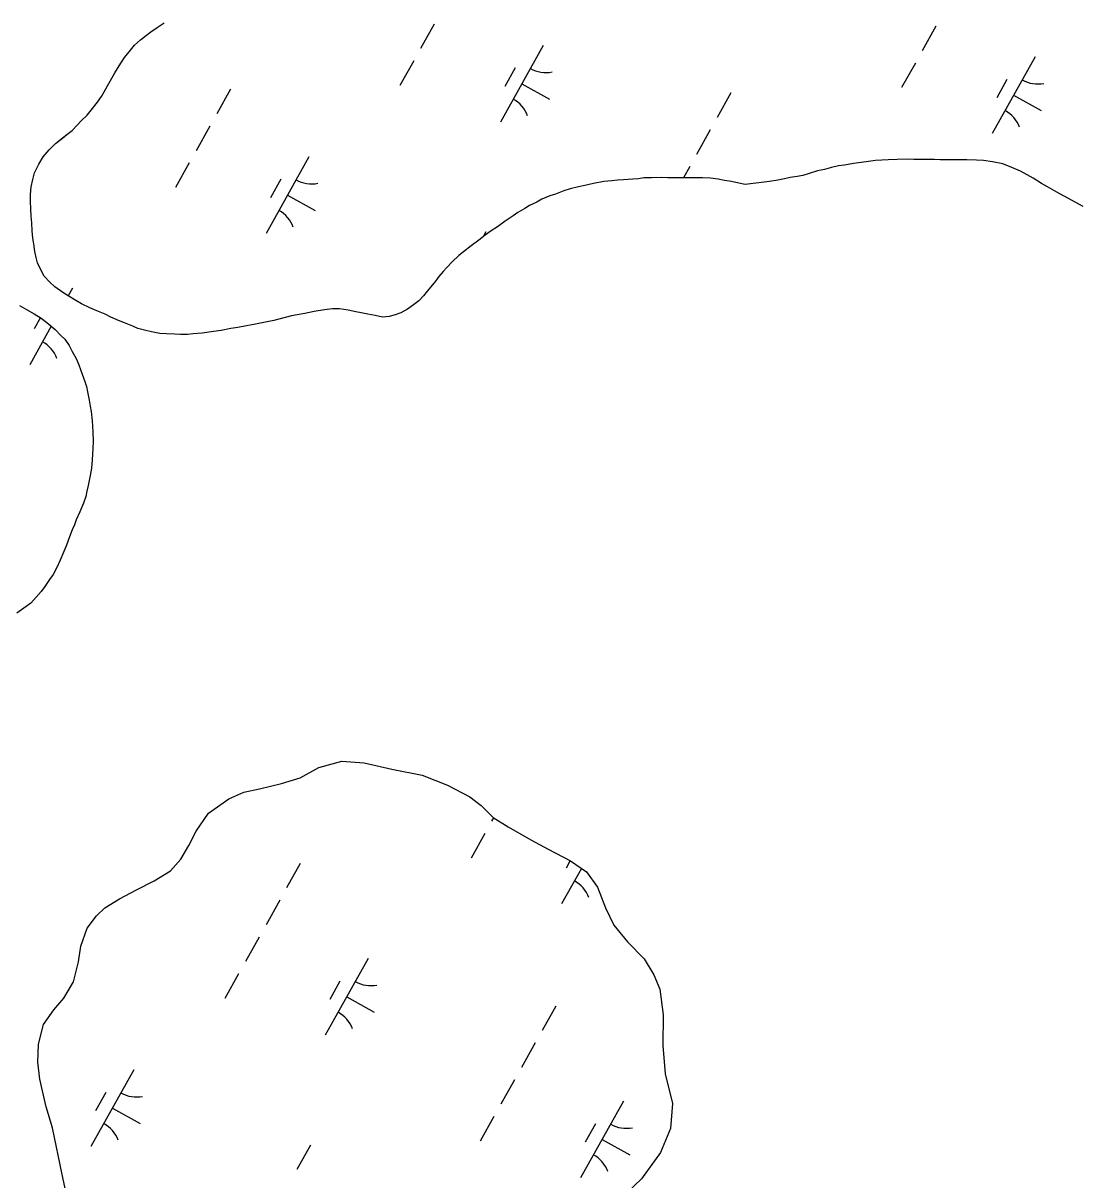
# Model space of a CAD drawing. Extents: x 3923531 to 3943530, y 207391 to 229799.
# Drawn here: x 3933488 to 3934088, y 212203 to 212861 of the extents above; entities that cross this region are included whole.
import ezdxf

# ---------------------------------------------------------------- set-up
doc = ezdxf.new("R2010")
doc.units = 0
doc.layers.add('V-TOPO-SHOR', color=7, linetype='Continuous')
doc.layers.add('V-WETL-SWMP', color=7, linetype='Continuous')

msp = doc.modelspace()

# ---------------------------------------------------------------- linework, layer by layer
at = {"layer": 'V-TOPO-SHOR'}
for points in [[(3933499.61, 212717.37), (3933497.82, 212720.53), (3933495.88, 212725.02), (3933495.09, 212728.01), (3933494.3, 212731.33), (3933493.68, 212735.64), (3933493.06, 212738.96), (3933492.77, 212743.1), (3933492.49, 212747.74), (3933492.2, 212751.38), (3933491.91, 212755.36), (3933491.8, 212759.99), (3933491.84, 212763.8), (3933492.22, 212768.1), (3933493.09, 212772.39), (3933494.13, 212776.19), (3933496.5, 212780.96), (3933499.03, 212785.24), (3933502.38, 212789.17), (3933506.06, 212792.77), (3933509.9, 212795.87), (3933512.41, 212797.83), (3933515.42, 212800.28), (3933518.43, 212803.23), (3933520.61, 212805.69), (3933524.12, 212808.96), (3933527.14, 212812.73), (3933529.99, 212816.34), (3933532.18, 212819.46), (3933533.7, 212822.26), (3933535.56, 212825.55), (3933537.07, 212828.18), (3933539.77, 212832.95), (3933542.14, 212836.9), (3933545.33, 212841.66), (3933547.85, 212844.94), (3933550.87, 212848.72), (3933554.38, 212851.82), (3933557.72, 212854.43), (3933560.22, 212856.39), (3933563.73, 212858.84), (3933567.73, 212861.44)], [(3934081.87, 212761.61), (3934077.1, 212764.14), (3934073.97, 212765.83), (3934070.02, 212768.19), (3934066.57, 212770.05), (3934061.8, 212773.08), (3934058.51, 212774.94), (3934054.56, 212776.97), (3934049.79, 212779.18), (3934044.51, 212781.22), (3934038.73, 212782.44), (3934033.61, 212783.16), (3934029.64, 212783.37), (3934024.18, 212783.43), (3934019.71, 212783.48), (3934013.42, 212783.55), (3934008.95, 212783.6), (3934005.81, 212783.63), (3933999.02, 212783.71), (3933994.06, 212783.76), (3933990.25, 212783.8), (3933984.46, 212783.7), (3933979.49, 212783.59), (3933972.21, 212783.17), (3933966.9, 212782.4), (3933959.61, 212781.49), (3933954.63, 212780.55), (3933951.15, 212780.09), (3933947.17, 212779.15), (3933943.18, 212778.03), (3933939.2, 212777.24), (3933934.55, 212775.81), (3933930.9, 212774.52), (3933927.75, 212774.06), (3933923.77, 212773.44), (3933920.45, 212772.65), (3933916.64, 212772.03), (3933911.99, 212771.26), (3933898.07, 212769.42)], [(3933898.07, 212769.42), (3933894.6, 212770.29), (3933890.31, 212771.17), (3933886.35, 212771.7), (3933882.71, 212772.57), (3933878.42, 212773.11), (3933873.78, 212773.33), (3933868.32, 212773.23), (3933863.35, 212773.28), (3933859.39, 212773.33), (3933854.09, 212773.22), (3933850.28, 212773.43), (3933844.82, 212773.32), (3933840.52, 212773.2), (3933837.53, 212772.74), (3933834.21, 212772.44), (3933828.92, 212772.17), (3933825.44, 212771.88), (3933822.29, 212771.58), (3933817.82, 212771.13), (3933811.85, 212770.04), (3933807.03, 212768.94), (3933803.38, 212768.15), (3933798.57, 212767.04), (3933795.08, 212765.92), (3933790.26, 212763.99), (3933787.11, 212763.03), (3933782.45, 212761.1), (3933779.62, 212759.47), (3933775.46, 212757.53), (3933772.79, 212755.74), (3933768.96, 212753.46), (3933766.13, 212751.68), (3933761.63, 212748.58), (3933757.29, 212745.49), (3933753.62, 212743.04), (3933750.28, 212740.59), (3933746.61, 212737.82), (3933742.27, 212734.56), (3933737.93, 212731.13), (3933735.42, 212729.01), (3933731.58, 212725.41), (3933728.56, 212722.3), (3933726.39, 212720), (3933723.88, 212717.22), (3933722.02, 212714.59), (3933719.34, 212711.31), (3933717.33, 212708.85), (3933715.31, 212706.22), (3933712.63, 212703.27), (3933709.63, 212700.99), (3933706.12, 212698.55), (3933702.29, 212696.43), (3933699.14, 212695.31), (3933695.65, 212694.36), (3933691.84, 212694.07), (3933687.71, 212694.94), (3933683.58, 212695.82), (3933679.79, 212696.52), (3933676.81, 212697.05), (3933672.35, 212698.09), (3933667.4, 212698.81), (3933663.42, 212698.85), (3933658.95, 212698.24), (3933653.15, 212697.31), (3933647.84, 212696.04), (3933643.36, 212695.43), (3933640.21, 212694.8), (3933633.07, 212692.89), (3933630.08, 212692.1), (3933623.45, 212690.85), (3933618.8, 212689.91), (3933614.66, 212689.12), (3933609.68, 212688.19), (3933605.7, 212687.57), (3933600.23, 212686.47), (3933595.92, 212685.86), (3933589.45, 212684.93), (3933584.32, 212684.49), (3933581, 212684.2), (3933577.03, 212684.24), (3933573.89, 212684.28), (3933569.09, 212684.5), (3933565.29, 212684.7), (3933560.66, 212685.75), (3933557.36, 212686.44), (3933552.91, 212687.65), (3933549.94, 212688.84), (3933545.33, 212690.71), (3933541.87, 212692.08), (3933537.42, 212694.11), (3933534.29, 212695.64), (3933529.51, 212697.67), (3933525.56, 212699.37), (3933520.78, 212701.58), (3933517.49, 212703.43), (3933513.22, 212706.13), (3933510.26, 212707.98), (3933505.67, 212711.35), (3933502.72, 212714.02), (3933499.61, 212717.37)], [(3934090.26, 212757.05), (3934085.65, 212759.41), (3934081.87, 212761.61)], [(3933485.52, 212700.64), (3933489.47, 212698.45), (3933493.91, 212695.91), (3933497.86, 212693.55), (3933501.14, 212691.04), (3933505.89, 212687.01), (3933509, 212683.67), (3933511.29, 212681.49), (3933513.74, 212677.99), (3933515.52, 212674.49), (3933517.79, 212670.49), (3933519.25, 212666.84), (3933521.17, 212661.52), (3933522.78, 212657.53), (3933523.74, 212654.54), (3933524.21, 212651.56), (3933525.15, 212646.74), (3933525.77, 212643.43), (3933526.24, 212640.44), (3933526.84, 212635.14), (3933526.97, 212631.99), (3933527.27, 212628.68), (3933527.37, 212623.55), (3933527.33, 212619.41), (3933526.93, 212612.8), (3933526.54, 212608.17), (3933525.67, 212604.04), (3933524.61, 212598.25), (3933523.92, 212595.12), (3933523.22, 212591.98), (3933521.85, 212588.19), (3933519.81, 212583.25), (3933517.78, 212578.8), (3933516.75, 212575.83), (3933515.56, 212573.03), (3933514.03, 212569.08), (3933512.32, 212564.29), (3933510.79, 212560.67), (3933508.75, 212555.89), (3933507.06, 212552.11), (3933504.69, 212547.66), (3933502.68, 212544.87), (3933499.98, 212540.76), (3933497.8, 212537.97), (3933495.11, 212534.69), (3933491.94, 212531.42), (3933488.1, 212528.48), (3933484.09, 212525.71)], [(3933512.38, 212194.12), (3933509.9, 212206.38), (3933504.37, 212232.93), (3933500.71, 212244.9), (3933497.1, 212260.66), (3933496.04, 212270.28), (3933496.45, 212280.46), (3933499.19, 212291.78), (3933505.11, 212300.16), (3933510.71, 212306.79), (3933516.34, 212316.05), (3933519.09, 212327.37), (3933520.35, 212336.38), (3933523.96, 212346.53), (3933529.27, 212353.46), (3933533.98, 212358.06), (3933542.48, 212363.21), (3933552.14, 212368.34), (3933562.09, 212373.47), (3933571.47, 212379.19), (3933577.37, 212385.82), (3933581.82, 212393.63), (3933585.98, 212401.73), (3933593.08, 212411.84), (3933604.52, 212420.16), (3933613, 212423.85), (3933622.05, 212425.79), (3933634.6, 212428.85), (3933645.12, 212431.94), (3933655.66, 212437.93), (3933668.8, 212441.57), (3933681.59, 212440.56), (3933697.27, 212436.89), (3933714.41, 212433.5), (3933728.9, 212427.81), (3933741.64, 212421.27), (3933747.98, 212416.25), (3933754.9, 212409.48), (3933763.28, 212404.15), (3933776.3, 212396.73), (3933786.13, 212391.38), (3933798.87, 212384.83), (3933807.83, 212378.62), (3933814.13, 212369.82), (3933818.66, 212358.13), (3933823.5, 212348.18), (3933831.26, 212338.78), (3933840.75, 212329.07), (3933846.19, 212319.98), (3933849.59, 212311.8), (3933851.46, 212297.22), (3933851.27, 212279.76), (3933852.55, 212263.74), (3933856.73, 212246.8), (3933855.7, 212232.55), (3933850.02, 212218.94), (3933839.09, 212203.92), (3933827.02, 212192.41)]]:
    msp.add_lwpolyline(points, dxfattribs=at)
at = {"layer": 'V-WETL-SWMP'}
for p, q in [((3933721.37, 212860.75), (3933713.57, 212846.79)), ((3934006.57, 212859.5), (3933998.76, 212845.53)), ((3933783.33, 212848.57), (3933758.95, 212804.92)), ((3933709.67, 212839.8), (3933701.86, 212825.83)), ((3933994.86, 212838.55), (3933987.06, 212824.58)), ((3934062.95, 212842.09), (3934038.56, 212798.44)), ((3933767.33, 212835.74), (3933761.48, 212825.27)), ((3933771.14, 212826.74), (3933786.85, 212817.96)), ((3934046.95, 212829.26), (3934041.1, 212818.79)), ((3933605.45, 212823.62), (3933597.65, 212809.65)), ((3933889.99, 212821.53), (3933882.19, 212807.57)), ((3934050.76, 212820.26), (3934066.47, 212811.48)), ((3933593.75, 212802.67), (3933585.94, 212788.7)), ((3933878.29, 212800.58), (3933870.49, 212786.61)), ((3933650.13, 212785.25), (3933625.74, 212741.6)), ((3933582.04, 212781.71), (3933574.24, 212767.75)), ((3933866.58, 212779.63), (3933863.04, 212773.28)), ((3933634.13, 212772.43), (3933628.28, 212761.95)), ((3933637.94, 212763.43), (3933653.65, 212754.65)), ((3933750.67, 212742.49), (3933749.11, 212739.71)), ((3933515.72, 212710.61), (3933513.22, 212706.13)), ((3933497.48, 212693.78), (3933493.87, 212687.31)), ((3933503.62, 212688.94), (3933491.34, 212666.96)), ((3933503.53, 212688.78), (3933504.33, 212688.34)), ((3933755.09, 212409.36), (3933753.98, 212407.37)), ((3933750.08, 212400.38), (3933742.27, 212386.41)), ((3933645.21, 212383.36), (3933637.41, 212369.4)), ((3933798.71, 212384.92), (3933796.31, 212380.62)), ((3933805.09, 212380.52), (3933793.78, 212360.27)), ((3933633.5, 212362.41), (3933625.7, 212348.44)), ((3933621.8, 212341.46), (3933614, 212327.49)), ((3933683.76, 212329.27), (3933659.37, 212285.62)), ((3933610.09, 212320.51), (3933602.29, 212306.54)), ((3933667.76, 212316.45), (3933661.9, 212305.97)), ((3933671.57, 212307.45), (3933687.28, 212298.67)), ((3933790.42, 212302.24), (3933782.62, 212288.27)), ((3933778.72, 212281.29), (3933770.92, 212267.32)), ((3933550.56, 212265.96), (3933526.17, 212222.31)), ((3933767.01, 212260.34), (3933759.21, 212246.37)), ((3933534.56, 212253.14), (3933528.7, 212242.66)), ((3933828.97, 212248.15), (3933804.59, 212204.5)), ((3933538.37, 212244.13), (3933554.08, 212235.36)), ((3933755.31, 212239.38), (3933747.51, 212225.42)), ((3933812.97, 212235.32), (3933807.12, 212224.85)), ((3933816.78, 212226.32), (3933832.49, 212217.54)), ((3933651.09, 212223.2), (3933643.29, 212209.23))]:
    msp.add_line(p, q, dxfattribs=at)
for points in [[(3933663.43, 212698.85), (3933658.95, 212698.24), (3933653.15, 212697.31), (3933647.84, 212696.04), (3933643.36, 212695.43), (3933640.21, 212694.8), (3933633.07, 212692.89), (3933630.08, 212692.1), (3933623.45, 212690.85), (3933618.8, 212689.91), (3933614.66, 212689.12), (3933609.68, 212688.19), (3933605.7, 212687.57), (3933600.23, 212686.47), (3933595.92, 212685.86), (3933589.45, 212684.93), (3933584.32, 212684.49), (3933581, 212684.2), (3933577.03, 212684.24), (3933573.89, 212684.28), (3933569.09, 212684.49), (3933565.29, 212684.7), (3933560.66, 212685.75), (3933557.36, 212686.44), (3933552.91, 212687.65), (3933549.94, 212688.84), (3933545.33, 212690.71), (3933541.87, 212692.08), (3933537.42, 212694.11), (3933534.29, 212695.64), (3933529.51, 212697.68), (3933525.56, 212699.37), (3933520.78, 212701.58), (3933517.49, 212703.43), (3933513.22, 212706.13), (3933510.26, 212707.98), (3933505.66, 212711.34), (3933502.71, 212714.02), (3933499.61, 212717.37), (3933497.82, 212720.53), (3933495.88, 212725.02), (3933495.09, 212728.01), (3933494.3, 212731.33), (3933493.68, 212735.64), (3933493.06, 212738.96), (3933492.77, 212743.1), (3933492.49, 212747.74), (3933492.2, 212751.38), (3933491.92, 212755.36), (3933491.8, 212759.99), (3933491.84, 212763.8), (3933492.22, 212768.1), (3933493.1, 212772.39), (3933494.13, 212776.19), (3933496.5, 212780.96), (3933499.03, 212785.24), (3933502.38, 212789.17), (3933506.06, 212792.77), (3933509.91, 212795.87), (3933512.41, 212797.83), (3933515.42, 212800.28), (3933518.43, 212803.23), (3933520.61, 212805.69), (3933524.12, 212808.96), (3933527.14, 212812.73), (3933529.99, 212816.34), (3933532.18, 212819.46), (3933533.7, 212822.26), (3933535.56, 212825.55), (3933537.07, 212828.18), (3933539.77, 212832.95), (3933542.14, 212836.9), (3933545.33, 212841.66), (3933547.85, 212844.94), (3933550.87, 212848.72), (3933554.38, 212851.82), (3933557.72, 212854.43), (3933560.22, 212856.39), (3933563.73, 212858.84), (3933567.73, 212861.44)], [(3934081.87, 212761.61), (3934077.1, 212764.14), (3934073.97, 212765.83), (3934070.02, 212768.19), (3934066.57, 212770.05), (3934061.8, 212773.08), (3934058.51, 212774.94), (3934054.56, 212776.97), (3934049.79, 212779.17), (3934044.51, 212781.22), (3934038.73, 212782.44), (3934033.61, 212783.16), (3934029.64, 212783.37), (3934024.18, 212783.43), (3934019.71, 212783.48), (3934013.42, 212783.55), (3934008.95, 212783.6), (3934005.81, 212783.63), (3933999.02, 212783.71), (3933994.06, 212783.76), (3933990.25, 212783.8), (3933984.46, 212783.7), (3933979.49, 212783.59), (3933972.21, 212783.17), (3933966.9, 212782.4), (3933959.61, 212781.49), (3933954.63, 212780.55), (3933951.15, 212780.09), (3933947.17, 212779.15), (3933943.18, 212778.03), (3933939.2, 212777.25), (3933934.55, 212775.81), (3933930.9, 212774.52), (3933927.75, 212774.06), (3933923.77, 212773.44), (3933920.45, 212772.65), (3933916.64, 212772.03), (3933911.99, 212771.26), (3933898.07, 212769.42), (3933894.6, 212770.29), (3933890.31, 212771.16), (3933886.34, 212771.7), (3933882.71, 212772.57), (3933878.42, 212773.11), (3933873.78, 212773.33), (3933868.32, 212773.23), (3933863.35, 212773.28), (3933859.38, 212773.33), (3933854.09, 212773.22), (3933850.28, 212773.43), (3933844.82, 212773.32), (3933840.51, 212773.2), (3933837.53, 212772.74), (3933834.22, 212772.44), (3933828.92, 212772.17), (3933825.44, 212771.88), (3933822.29, 212771.58), (3933817.82, 212771.13), (3933811.85, 212770.04), (3933807.03, 212768.94), (3933803.38, 212768.15), (3933798.57, 212767.04), (3933795.08, 212765.92), (3933790.26, 212763.99), (3933787.11, 212763.03), (3933782.45, 212761.1), (3933779.62, 212759.47), (3933775.46, 212757.53), (3933772.79, 212755.74), (3933768.96, 212753.46), (3933766.13, 212751.68), (3933761.62, 212748.58), (3933757.29, 212745.48), (3933753.62, 212743.04), (3933750.28, 212740.6), (3933746.61, 212737.82), (3933742.27, 212734.56), (3933737.93, 212731.13), (3933735.42, 212729.01), (3933731.58, 212725.41), (3933728.56, 212722.3), (3933726.39, 212720), (3933723.87, 212717.22), (3933722.02, 212714.59), (3933719.34, 212711.31), (3933717.33, 212708.85), (3933715.31, 212706.22), (3933712.63, 212703.27), (3933709.63, 212700.99), (3933706.12, 212698.55), (3933702.29, 212696.43), (3933699.14, 212695.31), (3933695.65, 212694.36), (3933691.84, 212694.07), (3933687.71, 212694.94), (3933683.58, 212695.81), (3933679.79, 212696.52), (3933676.81, 212697.05), (3933672.35, 212698.09), (3933667.4, 212698.81), (3933663.43, 212698.85)], [(3934090.26, 212757.05), (3934085.65, 212759.41), (3934081.87, 212761.61)], [(3933485.52, 212700.64), (3933489.47, 212698.45), (3933493.91, 212695.91), (3933497.86, 212693.55), (3933501.14, 212691.04), (3933505.89, 212687.01), (3933509, 212683.67), (3933511.29, 212681.49), (3933513.74, 212677.99), (3933515.52, 212674.49), (3933517.79, 212670.49), (3933519.24, 212666.84), (3933521.17, 212661.52), (3933522.78, 212657.53), (3933523.74, 212654.54), (3933524.21, 212651.55), (3933525.15, 212646.74), (3933525.77, 212643.43), (3933526.24, 212640.44), (3933526.84, 212635.14), (3933526.97, 212631.99), (3933527.27, 212628.68), (3933527.37, 212623.55), (3933527.33, 212619.41), (3933526.93, 212612.8), (3933526.54, 212608.17), (3933525.67, 212604.04), (3933524.61, 212598.26), (3933523.92, 212595.12), (3933523.22, 212591.98), (3933521.85, 212588.19), (3933519.81, 212583.25), (3933517.78, 212578.8), (3933516.75, 212575.83), (3933515.56, 212573.03), (3933514.03, 212569.08), (3933512.32, 212564.3), (3933510.79, 212560.67), (3933508.75, 212555.89), (3933507.06, 212552.11), (3933504.69, 212547.66), (3933502.67, 212544.87), (3933499.98, 212540.76), (3933497.8, 212537.97), (3933495.11, 212534.69), (3933491.93, 212531.42), (3933488.1, 212528.48), (3933484.09, 212525.71)], [(3933512.38, 212194.12), (3933509.9, 212206.38), (3933504.37, 212232.93), (3933500.71, 212244.9), (3933497.1, 212260.66), (3933496.05, 212270.28), (3933496.45, 212280.46), (3933499.19, 212291.78), (3933505.11, 212300.16), (3933510.71, 212306.79), (3933516.34, 212316.05), (3933519.09, 212327.37), (3933520.35, 212336.38), (3933523.96, 212346.53), (3933529.27, 212353.45), (3933533.98, 212358.06), (3933542.48, 212363.21), (3933552.14, 212368.34), (3933562.09, 212373.47), (3933571.47, 212379.19), (3933577.37, 212385.82), (3933581.82, 212393.63), (3933585.98, 212401.73), (3933593.08, 212411.84), (3933604.52, 212420.16), (3933613, 212423.85), (3933622.05, 212425.79), (3933634.6, 212428.85), (3933645.11, 212431.94), (3933655.66, 212437.93), (3933668.8, 212441.57), (3933681.59, 212440.56), (3933697.27, 212436.89), (3933714.41, 212433.5), (3933728.9, 212427.81), (3933741.64, 212421.27), (3933747.98, 212416.25), (3933754.9, 212409.48), (3933763.28, 212404.15), (3933776.3, 212396.73), (3933786.14, 212391.38), (3933798.87, 212384.83), (3933807.83, 212378.62), (3933814.13, 212369.82), (3933818.66, 212358.13), (3933823.5, 212348.18), (3933831.26, 212338.78), (3933840.75, 212329.07), (3933846.19, 212319.98), (3933849.59, 212311.8), (3933851.47, 212297.22), (3933851.27, 212279.76), (3933852.55, 212263.74), (3933856.73, 212246.81), (3933855.7, 212232.55), (3933850.02, 212218.94), (3933839.09, 212203.92), (3933827.02, 212192.41)]]:
    msp.add_lwpolyline(points, dxfattribs=at)
for centre, start, end in [((3933784.82, 212850.74), 240.03808, 281.58174), ((3934064.44, 212844.26), 240.03808, 281.58174), ((3933757.87, 212802.51), 20.03808, 61.58174), ((3934037.49, 212796.03), 20.03808, 61.58174), ((3933651.62, 212787.43), 240.03808, 281.58174), ((3933624.67, 212739.2), 20.03808, 61.58174), ((3933490.27, 212664.55), 20.03808, 61.58174), ((3933792.71, 212357.86), 20.03808, 61.58174), ((3933685.25, 212331.45), 240.03808, 281.58174), ((3933658.3, 212283.22), 20.03808, 61.58174), ((3933552.04, 212268.13), 240.03808, 281.58174), ((3933525.1, 212219.9), 20.03808, 61.58174), ((3933830.46, 212250.32), 240.03808, 281.58174), ((3933803.52, 212202.09), 20.03808, 61.58174)]:
    msp.add_arc(centre, 17.62, start, end, dxfattribs=at)

doc.saveas('drawing.dxf')
